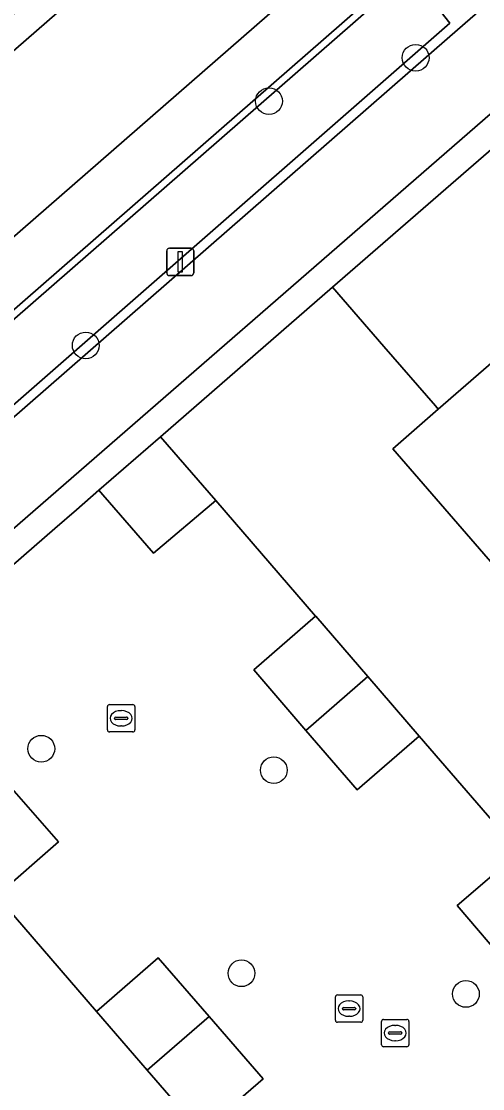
# Model space of a CAD drawing. Extents: x 155887 to 156869, y 383880 to 384678.
# Drawn here: x 156536.09 to 156552.97, y 384294.04 to 384333.07 of the extents above; entities that cross this region are included whole.
import ezdxf

# ---------------------------------------------------------------- set-up
doc = ezdxf.new("R2010")
doc.units = 0
for name, color, linetype in [('IMGEO_Boom', 7, 'Continuous'), ('IMGEO_Erf', 7, 'Continuous'), ('IMGEO_Fietspad_gesloten', 7, 'Continuous'), ('IMGEO_Greppel_droge_sloot', 7, 'Continuous'), ('IMGEO_Groenvoorziening', 7, 'Continuous'), ('IMGEO_Haag', 7, 'Continuous'), ('IMGEO_Kolk', 7, 'Continuous'), ('IMGEO_Lichtmast', 7, 'Continuous'), ('IMGEO_Muur', 7, 'Continuous'), ('IMGEO_Pand', 7, 'Continuous'), ('IMGEO_Rijbaan_lokaal_open', 7, 'Continuous'), ('IMGEO_Rioolput', 7, 'Continuous'), ('IMGEO_Voetpad_gesloten', 7, 'Continuous')]:
    doc.layers.add(name, color=color, linetype=linetype)

msp = doc.modelspace()

# ---------------------------------------------------------------- linework, layer by layer
at = {"layer": 'IMGEO_Boom'}
for centre in [(156550.521, 384331.734), (156545.155, 384330.147), (156538.451, 384321.216), (156536.825, 384306.471), (156545.33, 384305.686), (156544.148, 384298.261), (156552.36, 384297.505)]:
    msp.add_circle(centre, 0.489, dxfattribs=at)
at = {"layer": 'IMGEO_Erf'}
for points in [[(156553.415, 384313.137), (156552.857, 384313.781), (156549.684, 384317.435), (156551.351, 384318.884), (156551.247, 384319.004), (156549.362, 384321.175), (156547.477, 384323.346), (156541.185, 384317.875), (156543.213, 384315.543), (156546.861, 384311.313), (156546.867, 384311.318), (156548.773, 384309.107), (156550.651, 384306.928), (156554.322, 384302.692)], [(156553.78, 384279.614), (156550.128, 384283.84), (156548.173, 384286.073), (156546.319, 384288.191), (156546.36, 384288.227), (156542.676, 384292.435), (156540.697, 384294.717), (156538.839, 384296.86), (156535.189, 384301.096), (156533.228, 384303.346), (156531.379, 384305.467), (156529.455, 384307.68), (156525.947, 384304.624), (156529.707, 384300.287), (156527.315, 384298.209), (156531.05, 384293.898), (156534.788, 384289.583), (156538.533, 384285.26), (156542.271, 384280.945), (156545.999, 384276.643), (156549.735, 384272.33), (156553.391, 384268.11)]]:
    msp.add_lwpolyline(points, dxfattribs=at)
at = {"layer": 'IMGEO_Fietspad_gesloten'}
for points in [[(156648.55, 384416.417), (156603.807, 384377.588), (156601.828, 384375.893), (156557.079, 384337.043), (156554.933, 384335.268), (156551.774, 384332.513), (156513.461, 384299.101), (156507.808, 384294.187), (156504.978, 384291.727), (156500, 384287.4), (156473.684, 384264.525)], [(156475.218, 384261.843), (156486.985, 384272.131), (156488.489, 384273.45), (156500, 384283.446), (156507.78, 384290.202), (156508.941, 384291.208), (156509.588, 384291.772), (156511.459, 384293.409), (156514.691, 384296.154), (156515.48, 384296.862), (156553.811, 384330.161), (156554.603, 384330.849), (156557.035, 384332.96), (156558.966, 384334.66)]]:
    msp.add_lwpolyline(points, dxfattribs=at)
at = {"layer": 'IMGEO_Greppel_droge_sloot'}
msp.add_lwpolyline([(156513.259, 384299.332), (156551.773, 384332.999), (156550.337, 384334.838), (156511.686, 384301.131), (156512.238, 384300.5)], close=True, dxfattribs=at)
at = {"layer": 'IMGEO_Groenvoorziening'}
for points in [[(156528.875, 384325.967), (156545.166, 384340.14), (156548.354, 384342.914), (156547.701, 384343.673), (156544.511, 384340.896), (156535.853, 384333.36), (156531.007, 384329.151), (156529.007, 384327.413), (156528.168, 384326.683)], [(156532.232, 384322.082), (156548.518, 384336.271), (156551.693, 384339.037), (156548.354, 384342.914), (156545.166, 384340.14), (156528.875, 384325.967)], [(156554.933, 384335.268), (156553.085, 384337.397), (156552.702, 384337.254), (156549.833, 384334.752), (156511.511, 384301.331), (156511.686, 384301.131), (156550.337, 384334.838), (156551.773, 384332.999), (156513.259, 384299.332), (156513.461, 384299.101), (156551.774, 384332.513)], [(156537.32, 384314.519), (156538.115, 384315.206), (156538.936, 384315.919), (156541.185, 384317.875), (156547.477, 384323.346), (156554.475, 384329.42), (156555.249, 384330.095), (156557.68, 384332.215), (156557.601, 384332.305), (156557.035, 384332.96), (156554.603, 384330.849), (156553.811, 384330.161), (156515.48, 384296.862), (156514.691, 384296.154), (156511.459, 384293.409), (156512.127, 384292.651), (156515.326, 384295.42), (156516.106, 384296.095), (156523.554, 384302.55), (156525.947, 384304.624), (156529.455, 384307.68), (156529.456, 384307.681)]]:
    msp.add_lwpolyline(points, close=True, dxfattribs=at)
at = {"layer": 'IMGEO_Haag'}
for points in [[(156528.875, 384325.967), (156545.166, 384340.14), (156548.354, 384342.914), (156547.701, 384343.673), (156544.511, 384340.896), (156535.853, 384333.36), (156531.007, 384329.151), (156529.007, 384327.413), (156528.168, 384326.683)], [(156537.32, 384314.519), (156538.115, 384315.206), (156538.936, 384315.919), (156541.185, 384317.875), (156547.477, 384323.346), (156554.475, 384329.42), (156555.249, 384330.095), (156557.68, 384332.215), (156557.601, 384332.305), (156557.035, 384332.96), (156554.603, 384330.849), (156553.811, 384330.161), (156515.48, 384296.862), (156514.691, 384296.154), (156511.459, 384293.409), (156512.127, 384292.651), (156515.326, 384295.42), (156516.106, 384296.095), (156523.554, 384302.55), (156525.947, 384304.624), (156529.455, 384307.68), (156529.456, 384307.681)]]:
    msp.add_lwpolyline(points, close=True, dxfattribs=at)
at = {"layer": 'IMGEO_Kolk'}
for p, q in [((156539.246, 384307.157), (156539.246, 384308.009)), ((156539.321, 384308.083), (156540.173, 384308.083)), ((156539.734, 384307.863), (156539.759, 384307.863)), ((156540.247, 384308.009), (156540.247, 384307.157)), ((156539.505, 384307.577), (156539.505, 384307.589)), ((156539.943, 384307.54), (156539.545, 384307.54)), ((156539.548, 384307.626), (156539.946, 384307.626)), ((156539.989, 384307.589), (156539.989, 384307.577)), ((156540.173, 384307.083), (156539.321, 384307.083)), ((156539.757, 384307.303), (156539.732, 384307.303)), ((156549.271, 384295.65), (156549.271, 384296.502)), ((156549.346, 384296.576), (156550.198, 384296.576)), ((156550.272, 384296.502), (156550.272, 384295.65)), ((156549.53, 384296.07), (156549.53, 384296.082)), ((156549.968, 384296.033), (156549.57, 384296.033)), ((156549.573, 384296.119), (156549.971, 384296.119)), ((156549.759, 384296.356), (156549.784, 384296.356)), ((156550.014, 384296.082), (156550.014, 384296.07)), ((156549.782, 384295.796), (156549.757, 384295.796)), ((156550.198, 384295.576), (156549.346, 384295.576))]:
    msp.add_line(p, q, dxfattribs=at)
for points in [[(156539.246, 384307.157), (156539.246, 384308.009)], [(156539.321, 384308.083), (156540.173, 384308.083)], [(156540.247, 384308.009), (156540.247, 384307.157)], [(156540.173, 384307.083), (156539.321, 384307.083)], [(156549.271, 384295.65), (156549.271, 384296.502)], [(156549.346, 384296.576), (156550.198, 384296.576)], [(156550.272, 384296.502), (156550.272, 384295.65)], [(156550.198, 384295.576), (156549.346, 384295.576)]]:
    msp.add_lwpolyline(points, dxfattribs=at)
for centre, radius, start, end in [((156539.323, 384308.007), 0.0765, 91.552, 178.448), ((156539.323, 384308.007), 0.0765, 91.552, 178.448), ((156540.171, 384308.007), 0.0765, 1.552, 88.448), ((156540.171, 384308.007), 0.0765, 1.552, 88.448), ((156539.545, 384307.586), 0.0403, 85.8775, 175.7526), ((156539.542, 384307.576), 0.0366, 178.938, 274.7102), ((156539.946, 384307.583), 0.043, 264.8664, 352.4533), ((156539.95, 384307.588), 0.0386, 1.7309, 96.639), ((156539.323, 384307.159), 0.0765, 181.552, 268.448), ((156539.323, 384307.159), 0.0765, 181.552, 268.448), ((156540.171, 384307.159), 0.0765, 271.552, 358.448), ((156540.171, 384307.159), 0.0765, 271.552, 358.448), ((156549.348, 384296.5), 0.0765, 91.552, 178.448), ((156549.348, 384296.5), 0.0765, 91.552, 178.448), ((156550.196, 384296.5), 0.0765, 1.552, 88.448), ((156550.196, 384296.5), 0.0765, 1.552, 88.448), ((156549.57, 384296.079), 0.0403, 85.8775, 175.7526), ((156549.567, 384296.069), 0.0366, 178.938, 274.7102), ((156549.971, 384296.076), 0.043, 264.8664, 352.4533), ((156549.975, 384296.081), 0.0386, 1.7309, 96.639), ((156549.348, 384295.652), 0.0765, 181.552, 268.448), ((156549.348, 384295.652), 0.0765, 181.552, 268.448), ((156550.196, 384295.652), 0.0765, 271.552, 358.448), ((156550.196, 384295.652), 0.0765, 271.552, 358.448)]:
    msp.add_arc(centre, radius, start, end, dxfattribs=at)
for centre, major_axis, ratio, start_param, end_param in [((156539.733, 384307.583), (-0.387, 0.002), 0.722429, 4.712389, 7.853982), ((156539.758, 384307.583), (-0.39, 0.002), 0.717154, 1.570796, 4.712389), ((156549.758, 384296.076), (-0.387, 0.002), 0.722429, 4.712389, 7.853982), ((156549.783, 384296.076), (-0.39, 0.002), 0.717154, 1.570796, 4.712389)]:
    msp.add_ellipse(centre, major_axis=major_axis, ratio=ratio, start_param=start_param, end_param=end_param, dxfattribs=at)
at = {"layer": 'IMGEO_Lichtmast'}
for p, q in [((156541.413, 384323.87), (156541.413, 384324.67)), ((156541.413, 384324.67), (156541.413, 384323.87)), ((156541.513, 384324.77), (156542.303, 384324.77)), ((156542.303, 384324.77), (156541.513, 384324.77)), ((156542.403, 384324.67), (156542.403, 384323.87)), ((156542.403, 384323.87), (156542.403, 384324.67)), ((156542.303, 384323.77), (156541.513, 384323.77)), ((156541.513, 384323.77), (156542.303, 384323.77))]:
    msp.add_line(p, q, dxfattribs=at)
msp.add_lwpolyline([(156541.833, 384324.645), (156541.983, 384324.645), (156541.983, 384323.895), (156541.833, 384323.895), (156541.833, 384324.645)], dxfattribs=at)
for centre, start, end in [((156541.513, 384324.67), 90, 180), ((156541.513, 384324.67), 90, 180), ((156542.303, 384324.67), 0, 90), ((156542.303, 384324.67), 360, 90), ((156541.513, 384323.87), 180, 270), ((156541.513, 384323.87), 180, 270), ((156542.303, 384323.87), 270, 0), ((156542.303, 384323.87), 270, 0)]:
    msp.add_arc(centre, 0.1, start, end, dxfattribs=at)
at = {"layer": 'IMGEO_Muur'}
msp.add_lwpolyline([(156541.185, 384317.875), (156547.477, 384323.346)], dxfattribs=at)
at = {"layer": 'IMGEO_Pand'}
for points in [[(156558.345, 384324.961), (156554.475, 384329.42), (156547.477, 384323.346), (156549.362, 384321.175), (156551.247, 384319.004), (156551.351, 384318.884)], [(156562.08, 384320.659), (156558.345, 384324.961), (156551.351, 384318.884), (156549.684, 384317.435), (156552.857, 384313.781), (156553.415, 384313.137), (156555.921, 384315.313)], [(156543.213, 384315.543), (156541.185, 384317.875), (156538.936, 384315.919), (156539.076, 384315.758), (156540.929, 384313.627)], [(156546.867, 384311.318), (156546.861, 384311.313), (156544.595, 384309.359), (156546.507, 384307.14), (156548.773, 384309.107)], [(156546.507, 384307.14), (156548.379, 384304.969), (156550.651, 384306.928), (156548.773, 384309.107)], [(156535.492, 384305.313), (156533.228, 384303.346), (156535.189, 384301.096), (156537.45, 384303.067)], [(156553.953, 384298.501), (156556.218, 384300.469), (156554.322, 384302.692), (156552.039, 384300.745)], [(156540.697, 384294.717), (156542.962, 384296.685), (156541.106, 384298.825), (156538.839, 384296.86)], [(156540.697, 384294.717), (156542.676, 384292.435), (156544.943, 384294.4), (156542.962, 384296.685)]]:
    msp.add_lwpolyline(points, close=True, dxfattribs=at)
at = {"layer": 'IMGEO_Rijbaan_lokaal_open'}
for points in [[(156553.953, 384298.501), (156552.039, 384300.745), (156554.322, 384302.692), (156550.651, 384306.928), (156548.379, 384304.969), (156546.507, 384307.14), (156544.595, 384309.359), (156546.861, 384311.313), (156543.213, 384315.543), (156540.929, 384313.627), (156539.076, 384315.758), (156538.936, 384315.919), (156538.115, 384315.206), (156537.32, 384314.519), (156529.456, 384307.681)], [(156535.492, 384305.313), (156537.45, 384303.067), (156535.189, 384301.096), (156538.839, 384296.86), (156541.106, 384298.825), (156542.962, 384296.685), (156544.943, 384294.4), (156542.676, 384292.435)]]:
    msp.add_lwpolyline(points, dxfattribs=at)
at = {"layer": 'IMGEO_Rioolput'}
for p, q in [((156547.585, 384296.542), (156547.585, 384297.394)), ((156547.66, 384297.468), (156548.512, 384297.468)), ((156548.073, 384297.248), (156548.098, 384297.248)), ((156548.586, 384297.394), (156548.586, 384296.542)), ((156547.844, 384296.962), (156547.844, 384296.974)), ((156548.282, 384296.925), (156547.884, 384296.925)), ((156547.887, 384297.011), (156548.285, 384297.011)), ((156548.328, 384296.974), (156548.328, 384296.962)), ((156548.512, 384296.468), (156547.66, 384296.468)), ((156548.096, 384296.688), (156548.071, 384296.688))]:
    msp.add_line(p, q, dxfattribs=at)
for points in [[(156547.585, 384296.542), (156547.585, 384297.394)], [(156547.66, 384297.468), (156548.512, 384297.468)], [(156548.586, 384297.394), (156548.586, 384296.542)], [(156548.512, 384296.468), (156547.66, 384296.468)]]:
    msp.add_lwpolyline(points, dxfattribs=at)
for centre, radius, start, end in [((156547.662, 384297.392), 0.0765, 91.552, 178.448), ((156547.662, 384297.392), 0.0765, 91.552, 178.448), ((156548.51, 384297.392), 0.0765, 1.552, 88.448), ((156548.51, 384297.392), 0.0765, 1.552, 88.448), ((156547.884, 384296.971), 0.0403, 85.8775, 175.7526), ((156547.881, 384296.961), 0.0366, 178.938, 274.7102), ((156548.285, 384296.968), 0.043, 264.8664, 352.4533), ((156548.289, 384296.973), 0.0386, 1.7309, 96.639), ((156547.662, 384296.544), 0.0765, 181.552, 268.448), ((156547.662, 384296.544), 0.0765, 181.552, 268.448), ((156548.51, 384296.544), 0.0765, 271.552, 358.448), ((156548.51, 384296.544), 0.0765, 271.552, 358.448)]:
    msp.add_arc(centre, radius, start, end, dxfattribs=at)
for centre, major_axis, ratio, start_param, end_param in [((156548.072, 384296.968), (-0.387, 0.002), 0.722429, 4.712389, 7.853982), ((156548.097, 384296.968), (-0.39, 0.002), 0.717154, 1.570796, 4.712389)]:
    msp.add_ellipse(centre, major_axis=major_axis, ratio=ratio, start_param=start_param, end_param=end_param, dxfattribs=at)
at = {"layer": 'IMGEO_Voetpad_gesloten'}
msp.add_lwpolyline([(156645.359, 384420.378), (156626.631, 384404.101), (156625.693, 384403.286), (156600.546, 384381.431), (156598.543, 384379.697), (156579.802, 384363.427), (156578.944, 384362.682), (156553.763, 384340.821), (156551.693, 384339.037), (156548.518, 384336.271), (156532.232, 384322.082), (156531.31, 384321.278), (156510.173, 384302.862), (156511.511, 384301.331), (156549.833, 384334.752), (156552.702, 384337.254), (156555.433, 384339.564), (156555.463, 384339.578), (156599.719, 384377.942), (156602.187, 384380.108), (156602.253, 384380.125), (156646.409, 384418.594)], dxfattribs=at)

doc.saveas('drawing.dxf')
